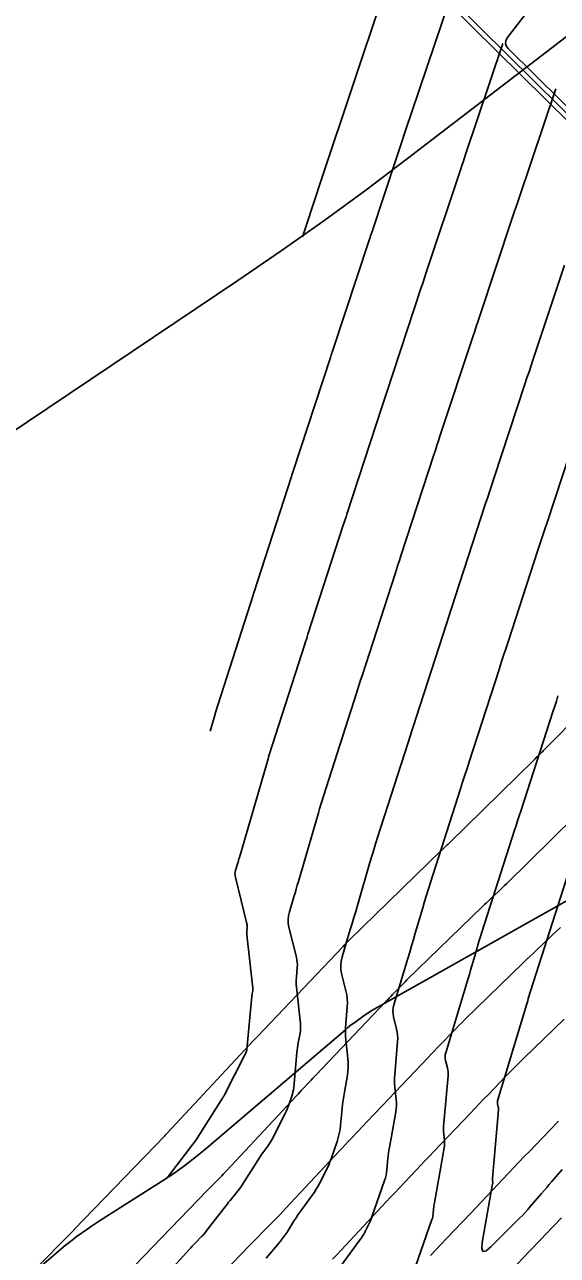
# Model space of a CAD drawing. Extents: x 1005228 to 1008882, y 1883389 to 1885754.
# Drawn here: x 1008089.5 to 1008112.4, y 1884578.9 to 1884631.9 of the extents above; entities that cross this region are included whole.
import ezdxf

# ---------------------------------------------------------------- set-up
doc = ezdxf.new("R2010")
doc.units = 0
for name, color, linetype in [('ATDIMS', 7, 'Continuous'), ('C-ANNO-NOTE', 7, 'Continuous'), ('TSOBSTACLE', 7, 'Continuous')]:
    doc.layers.add(name, color=color, linetype=linetype)

msp = doc.modelspace()

# ---------------------------------------------------------------- linework, layer by layer
at = {"layer": 'ATDIMS'}
for points in [[(1008112.736, 1884621.549), (1008111.386, 1884617.497), (1008111.297, 1884617.229), (1008111.208, 1884616.96), (1008111.119, 1884616.691), (1008111.03, 1884616.423), (1008109.691, 1884612.362), (1008109.602, 1884612.093), (1008109.514, 1884611.824), (1008109.426, 1884611.555), (1008109.337, 1884611.286), (1008108.007, 1884607.216), (1008107.92, 1884606.947), (1008107.832, 1884606.678), (1008107.745, 1884606.409), (1008107.657, 1884606.14), (1008106.336, 1884602.057), (1008106.25, 1884601.789), (1008106.163, 1884601.521), (1008106.077, 1884601.253), (1008105.991, 1884600.984), (1008104.677, 1884596.886), (1008104.593, 1884596.619), (1008104.51, 1884596.352), (1008104.43, 1884596.084), (1008104.351, 1884595.816), (1008103.809, 1884593.952), (1008103.734, 1884593.694), (1008103.658, 1884593.437), (1008103.582, 1884593.18), (1008103.504, 1884592.924), (1008103.148, 1884591.741), (1008103.106, 1884591.562), (1008103.09, 1884591.383), (1008103.098, 1884591.203), (1008103.13, 1884591.022), (1008103.314, 1884590.282), (1008103.35, 1884590.109), (1008103.371, 1884589.935), (1008103.377, 1884589.76), (1008103.369, 1884589.584), (1008103.307, 1884588.876), (1008103.296, 1884588.699), (1008103.293, 1884588.522), (1008103.3, 1884588.345), (1008103.314, 1884588.169), (1008103.402, 1884587.358), (1008103.415, 1884587.177), (1008103.415, 1884586.997), (1008103.403, 1884586.816), (1008103.377, 1884586.637), (1008103.248, 1884585.914), (1008103.218, 1884585.737), (1008103.192, 1884585.559), (1008103.17, 1884585.38), (1008103.151, 1884585.201), (1008103.083, 1884584.483), (1008103.061, 1884584.306), (1008103.029, 1884584.13), (1008102.986, 1884583.957), (1008102.932, 1884583.786), (1008102.675, 1884583.044), (1008102.625, 1884582.906), (1008102.57, 1884582.771), (1008102.51, 1884582.637), (1008102.445, 1884582.505), (1008102.178, 1884581.981), (1008102.108, 1884581.852), (1008102.034, 1884581.725), (1008101.955, 1884581.602), (1008101.87, 1884581.482), (1008101.412, 1884580.857), (1008101.327, 1884580.738), (1008101.244, 1884580.618), (1008101.164, 1884580.497), (1008101.085, 1884580.375), (1008100.774, 1884579.881), (1008100.694, 1884579.76), (1008100.61, 1884579.641), (1008100.522, 1884579.525), (1008100.43, 1884579.413), (1008099.874, 1884578.757)], [(1008112.557, 1884593.009), (1008112.413, 1884592.869), (1008112.268, 1884592.731), (1008112.122, 1884592.592), (1008111.538, 1884592.041), (1008111.393, 1884591.902), (1008111.248, 1884591.764), (1008111.103, 1884591.625), (1008110.959, 1884591.485), (1008108.456, 1884589.051), (1008108.319, 1884588.917), (1008108.184, 1884588.782), (1008108.049, 1884588.646), (1008107.916, 1884588.509), (1008107.384, 1884587.959), (1008107.251, 1884587.821), (1008107.118, 1884587.683), (1008106.986, 1884587.545), (1008106.854, 1884587.406), (1008104.573, 1884585.007), (1008104.444, 1884584.87), (1008104.314, 1884584.734), (1008104.184, 1884584.597), (1008104.055, 1884584.461), (1008103.536, 1884583.914), (1008103.407, 1884583.778), (1008103.278, 1884583.641), (1008103.149, 1884583.504), (1008103.02, 1884583.366), (1008100.728, 1884580.909), (1008100.601, 1884580.774), (1008100.473, 1884580.639), (1008100.344, 1884580.506), (1008100.214, 1884580.373), (1008099.693, 1884579.844), (1008099.563, 1884579.711), (1008099.433, 1884579.578), (1008099.304, 1884579.445), (1008099.175, 1884579.312), (1008096.802, 1884576.854)]]:
    msp.add_lwpolyline(points, dxfattribs=at)
at = {"layer": 'C-ANNO-NOTE'}
for points in [[(1008115.762, 1884633.681), (1008105.967, 1884626.149), (1008104.172, 1884624.792), (1008102.356, 1884623.465), (1008100.519, 1884622.167), (1008098.66, 1884620.898), (1008085.014, 1884611.742)], [(1008118.238, 1884597.203), (1008104.535, 1884589.493), (1008104.425, 1884589.429), (1008104.317, 1884589.362), (1008104.21, 1884589.291), (1008104.106, 1884589.218), (1008103.693, 1884588.918), (1008103.59, 1884588.842), (1008103.489, 1884588.765), (1008103.389, 1884588.685), (1008103.292, 1884588.603), (1008097.282, 1884583.477), (1008096.83, 1884583.105), (1008096.365, 1884582.749), (1008095.889, 1884582.41), (1008095.4, 1884582.087), (1008092.689, 1884580.362), (1008092.561, 1884580.279), (1008092.435, 1884580.196), (1008092.31, 1884580.11), (1008092.185, 1884580.023), (1008091.691, 1884579.67), (1008091.568, 1884579.581), (1008091.448, 1884579.489), (1008091.329, 1884579.394), (1008091.213, 1884579.297), (1008090.023, 1884578.279)]]:
    msp.add_lwpolyline(points, dxfattribs=at)
at = {"layer": 'TSOBSTACLE'}
for points in [[(1008105.528, 1884635.017), (1008103.822, 1884629.943), (1008103.802, 1884629.883), (1008103.795, 1884629.863), (1008102.106, 1884624.791), (1008102.098, 1884624.766), (1008101.443, 1884622.781)], [(1008115.097, 1884625.572), (1008105.582, 1884634.968)], [(1008112.954, 1884634.827), (1008110.272, 1884631.344), (1008110.205, 1884631.226), (1008110.188, 1884631.112), (1008110.221, 1884631), (1008110.303, 1884630.893), (1008154.115, 1884587.631)], [(1008107.804, 1884633.063), (1008106.14, 1884628.113), (1008106.113, 1884628.03), (1008106.085, 1884627.948), (1008106.058, 1884627.866), (1008106.03, 1884627.784), (1008104.426, 1884622.967), (1008104.402, 1884622.896), (1008104.379, 1884622.824), (1008104.355, 1884622.752), (1008104.331, 1884622.68), (1008102.723, 1884617.807), (1008102.704, 1884617.747), (1008102.684, 1884617.688), (1008102.665, 1884617.629), (1008102.646, 1884617.569), (1008101.032, 1884612.631), (1008101.017, 1884612.586), (1008101.003, 1884612.542), (1008100.988, 1884612.497), (1008100.974, 1884612.452), (1008099.351, 1884607.437), (1008099.334, 1884607.384), (1008099.317, 1884607.332), (1008097.68, 1884602.224), (1008097.675, 1884602.209), (1008097.461, 1884601.471)], [(1008107.943, 1884632.93), (1008134.606, 1884606.601)], [(1008095.611, 1884582.221), (1008096.818, 1884583.805), (1008096.827, 1884583.816), (1008096.843, 1884583.835), (1008096.849, 1884583.843), (1008096.855, 1884583.851), (1008097.994, 1884585.657), (1008098, 1884585.666), (1008098.006, 1884585.675), (1008098.012, 1884585.684), (1008098.018, 1884585.692), (1008098.043, 1884585.726), (1008098.049, 1884585.735), (1008098.054, 1884585.744), (1008098.06, 1884585.753), (1008098.065, 1884585.762), (1008098.975, 1884587.545), (1008098.983, 1884587.561), (1008098.99, 1884587.577), (1008098.997, 1884587.594), (1008099.003, 1884587.61), (1008099.026, 1884587.678), (1008099.032, 1884587.694), (1008099.036, 1884587.712), (1008099.039, 1884587.729), (1008099.041, 1884587.747), (1008099.258, 1884590.044), (1008099.261, 1884590.073), (1008099.265, 1884590.101), (1008099.269, 1884590.13), (1008099.274, 1884590.159), (1008099.294, 1884590.273), (1008099.298, 1884590.302), (1008099.3, 1884590.331), (1008099.3, 1884590.36), (1008099.298, 1884590.389), (1008099.049, 1884592.694), (1008099.046, 1884592.733), (1008099.044, 1884592.772), (1008099.045, 1884592.812), (1008099.047, 1884592.851), (1008099.061, 1884593.008), (1008099.063, 1884593.047), (1008099.062, 1884593.086), (1008099.057, 1884593.125), (1008099.049, 1884593.163), (1008098.548, 1884595.177), (1008098.535, 1884595.249), (1008098.532, 1884595.321), (1008098.538, 1884595.392), (1008098.555, 1884595.463), (1008098.64, 1884595.747), (1008098.662, 1884595.818), (1008098.683, 1884595.889), (1008098.704, 1884595.96), (1008098.725, 1884596.031), (1008099.9, 1884600.078), (1008099.928, 1884600.17), (1008099.955, 1884600.262), (1008099.983, 1884600.353), (1008100.012, 1884600.444), (1008101.542, 1884605.216), (1008101.576, 1884605.323), (1008101.61, 1884605.43), (1008101.645, 1884605.537), (1008101.679, 1884605.644), (1008103.202, 1884610.348), (1008103.24, 1884610.468), (1008103.279, 1884610.587), (1008103.318, 1884610.707), (1008103.357, 1884610.826), (1008104.876, 1884615.475), (1008104.918, 1884615.604), (1008104.961, 1884615.734), (1008105.003, 1884615.863), (1008105.046, 1884615.992), (1008106.564, 1884620.594), (1008106.609, 1884620.732), (1008106.655, 1884620.869), (1008106.701, 1884621.007), (1008106.746, 1884621.144), (1008108.266, 1884625.706), (1008108.314, 1884625.85), (1008108.362, 1884625.994), (1008108.41, 1884626.138), (1008108.458, 1884626.282), (1008110.08, 1884631.108)], [(1008095.659, 1884578.142), (1008096.562, 1884579.135), (1008096.626, 1884579.205), (1008096.691, 1884579.274), (1008096.757, 1884579.343), (1008096.823, 1884579.411), (1008097.09, 1884579.684), (1008097.155, 1884579.753), (1008097.219, 1884579.823), (1008097.28, 1884579.896), (1008097.338, 1884579.971), (1008098.145, 1884581.03), (1008098.202, 1884581.103), (1008098.259, 1884581.175), (1008098.317, 1884581.246), (1008098.376, 1884581.317), (1008098.615, 1884581.598), (1008098.673, 1884581.669), (1008098.729, 1884581.742), (1008098.782, 1884581.818), (1008098.832, 1884581.894), (1008099.526, 1884582.995), (1008099.575, 1884583.071), (1008099.625, 1884583.147), (1008099.677, 1884583.221), (1008099.729, 1884583.294), (1008099.943, 1884583.586), (1008099.995, 1884583.659), (1008100.043, 1884583.735), (1008100.089, 1884583.813), (1008100.132, 1884583.892), (1008100.695, 1884584.996), (1008100.739, 1884585.084), (1008100.779, 1884585.174), (1008100.816, 1884585.266), (1008100.85, 1884585.358), (1008100.979, 1884585.732), (1008101.009, 1884585.826), (1008101.032, 1884585.921), (1008101.05, 1884586.017), (1008101.062, 1884586.115), (1008101.204, 1884587.62), (1008101.215, 1884587.725), (1008101.228, 1884587.83), (1008101.244, 1884587.935), (1008101.261, 1884588.039), (1008101.335, 1884588.455), (1008101.35, 1884588.559), (1008101.358, 1884588.664), (1008101.358, 1884588.769), (1008101.35, 1884588.874), (1008101.182, 1884590.431), (1008101.173, 1884590.539), (1008101.169, 1884590.647), (1008101.17, 1884590.755), (1008101.177, 1884590.863), (1008101.215, 1884591.296), (1008101.22, 1884591.403), (1008101.216, 1884591.511), (1008101.203, 1884591.617), (1008101.182, 1884591.723), (1008100.859, 1884593.02), (1008100.829, 1884593.186), (1008100.821, 1884593.351), (1008100.837, 1884593.516), (1008100.875, 1884593.68), (1008101.072, 1884594.335), (1008101.122, 1884594.499), (1008101.17, 1884594.663), (1008101.219, 1884594.827), (1008101.267, 1884594.991), (1008102.126, 1884597.947), (1008102.179, 1884598.127), (1008102.233, 1884598.307), (1008102.288, 1884598.486), (1008102.345, 1884598.665), (1008103.766, 1884603.1), (1008103.826, 1884603.288), (1008103.887, 1884603.475), (1008103.947, 1884603.663), (1008104.008, 1884603.85), (1008105.43, 1884608.244), (1008105.492, 1884608.438), (1008105.556, 1884608.633), (1008105.619, 1884608.827), (1008105.682, 1884609.021), (1008107.107, 1884613.381), (1008107.172, 1884613.58), (1008107.237, 1884613.779), (1008107.303, 1884613.978), (1008107.368, 1884614.177), (1008108.797, 1884618.508), (1008108.864, 1884618.711), (1008108.931, 1884618.915), (1008108.999, 1884619.118), (1008109.066, 1884619.321), (1008110.501, 1884623.628), (1008110.569, 1884623.833), (1008110.638, 1884624.039), (1008110.707, 1884624.245), (1008110.776, 1884624.451), (1008112.357, 1884629.154)], [(1008102.956, 1884578.229), (1008103.93, 1884579.559), (1008103.983, 1884579.634), (1008104.032, 1884579.711), (1008104.079, 1884579.79), (1008104.122, 1884579.871), (1008104.289, 1884580.198), (1008104.329, 1884580.28), (1008104.367, 1884580.364), (1008104.401, 1884580.449), (1008104.433, 1884580.535), (1008104.977, 1884582.106), (1008105.013, 1884582.22), (1008105.042, 1884582.336), (1008105.063, 1884582.453), (1008105.078, 1884582.572), (1008105.123, 1884583.05), (1008105.136, 1884583.169), (1008105.151, 1884583.288), (1008105.168, 1884583.407), (1008105.188, 1884583.525), (1008105.462, 1884585.064), (1008105.481, 1884585.196), (1008105.49, 1884585.329), (1008105.49, 1884585.462), (1008105.481, 1884585.595), (1008105.423, 1884586.129), (1008105.412, 1884586.263), (1008105.407, 1884586.397), (1008105.409, 1884586.53), (1008105.417, 1884586.664), (1008105.542, 1884588.093), (1008105.549, 1884588.228), (1008105.544, 1884588.361), (1008105.528, 1884588.494), (1008105.501, 1884588.626), (1008105.37, 1884589.152), (1008105.346, 1884589.283), (1008105.34, 1884589.414), (1008105.352, 1884589.545), (1008105.383, 1884589.675), (1008105.983, 1884591.665), (1008106.065, 1884591.938), (1008106.146, 1884592.211), (1008106.226, 1884592.484), (1008106.306, 1884592.758), (1008106.624, 1884593.852), (1008106.704, 1884594.125), (1008106.787, 1884594.397), (1008106.871, 1884594.669), (1008106.957, 1884594.941), (1008108.252, 1884598.982), (1008108.346, 1884599.274), (1008108.44, 1884599.566), (1008108.534, 1884599.858), (1008108.628, 1884600.15), (1008109.916, 1884604.132), (1008110.012, 1884604.428), (1008110.108, 1884604.724), (1008110.205, 1884605.02), (1008110.301, 1884605.315), (1008111.594, 1884609.271), (1008111.692, 1884609.571), (1008111.79, 1884609.87), (1008111.889, 1884610.169), (1008111.987, 1884610.469), (1008113.284, 1884614.399)], [(1008089.776, 1884578.142), (1008091.578, 1884579.965), (1008091.596, 1884579.984), (1008091.598, 1884579.985), (1008095.503, 1884584.031), (1008095.527, 1884584.056), (1008095.566, 1884584.096), (1008095.582, 1884584.112), (1008095.597, 1884584.128), (1008099.333, 1884588.132), (1008099.361, 1884588.161), (1008099.389, 1884588.191), (1008099.473, 1884588.28), (1008099.501, 1884588.309), (1008103.193, 1884592.193), (1008103.213, 1884592.214), (1008103.233, 1884592.235), (1008103.253, 1884592.256), (1008103.273, 1884592.276), (1008103.353, 1884592.359), (1008103.373, 1884592.38), (1008103.394, 1884592.401), (1008103.414, 1884592.421), (1008103.435, 1884592.441), (1008107.438, 1884596.334), (1008107.464, 1884596.36), (1008107.491, 1884596.385), (1008107.518, 1884596.411), (1008107.545, 1884596.437), (1008107.653, 1884596.539), (1008107.68, 1884596.564), (1008107.707, 1884596.59), (1008107.733, 1884596.616), (1008107.76, 1884596.642), (1008111.443, 1884600.254), (1008111.474, 1884600.284), (1008111.504, 1884600.314), (1008111.535, 1884600.344), (1008111.566, 1884600.374), (1008111.69, 1884600.494), (1008111.721, 1884600.524), (1008111.752, 1884600.554), (1008111.782, 1884600.584), (1008111.813, 1884600.615), (1008115.362, 1884604.203)], [(1008112.455, 1884602.985), (1008112.385, 1884602.769), (1008112.315, 1884602.554), (1008112.245, 1884602.339), (1008110.848, 1884598.021), (1008110.782, 1884597.816), (1008110.716, 1884597.612), (1008110.65, 1884597.407), (1008110.584, 1884597.203), (1008109.175, 1884592.806), (1008109.118, 1884592.625), (1008109.062, 1884592.443), (1008109.007, 1884592.261), (1008108.953, 1884592.079), (1008108.741, 1884591.35), (1008108.688, 1884591.167), (1008108.634, 1884590.985), (1008108.58, 1884590.803), (1008108.526, 1884590.621), (1008107.617, 1884587.609), (1008107.598, 1884587.527), (1008107.591, 1884587.446), (1008107.594, 1884587.364), (1008107.609, 1884587.282), (1008107.691, 1884586.953), (1008107.708, 1884586.871), (1008107.718, 1884586.788), (1008107.721, 1884586.704), (1008107.717, 1884586.62), (1008107.525, 1884584.424), (1008107.52, 1884584.348), (1008107.519, 1884584.271), (1008107.522, 1884584.195), (1008107.528, 1884584.119), (1008107.561, 1884583.813), (1008107.567, 1884583.737), (1008107.567, 1884583.661), (1008107.562, 1884583.585), (1008107.551, 1884583.51), (1008107.127, 1884581.136), (1008107.118, 1884581.077), (1008107.109, 1884581.017), (1008107.101, 1884580.958), (1008107.095, 1884580.898), (1008107.073, 1884580.659), (1008107.065, 1884580.6), (1008107.054, 1884580.541), (1008107.04, 1884580.483), (1008107.022, 1884580.426), (1008106.19, 1884578.026)], [(1008113.203, 1884597.811), (1008110.23, 1884594.896), (1008110.145, 1884594.812), (1008110.06, 1884594.73), (1008109.974, 1884594.647), (1008109.888, 1884594.566), (1008109.542, 1884594.239), (1008109.455, 1884594.157), (1008109.369, 1884594.075), (1008109.284, 1884593.992), (1008109.198, 1884593.909), (1008105.945, 1884590.746), (1008105.867, 1884590.669), (1008105.789, 1884590.591), (1008105.711, 1884590.513), (1008105.634, 1884590.434), (1008105.328, 1884590.118), (1008105.252, 1884590.038), (1008105.176, 1884589.959), (1008105.1, 1884589.879), (1008105.024, 1884589.8), (1008102.037, 1884586.658), (1008101.965, 1884586.582), (1008101.893, 1884586.507), (1008101.822, 1884586.431), (1008101.75, 1884586.355), (1008101.463, 1884586.053), (1008101.391, 1884585.977), (1008101.319, 1884585.901), (1008101.248, 1884585.825), (1008101.177, 1884585.749), (1008098.162, 1884582.518), (1008098.095, 1884582.447), (1008098.027, 1884582.375), (1008097.959, 1884582.305), (1008097.89, 1884582.234), (1008097.614, 1884581.954), (1008097.545, 1884581.883), (1008097.476, 1884581.813), (1008097.407, 1884581.742), (1008097.339, 1884581.672), (1008094.2, 1884578.42)], [(1008112.638, 1884582.584), (1008112.192, 1884582.063), (1008112.08, 1884581.932), (1008111.969, 1884581.802), (1008111.857, 1884581.672), (1008111.746, 1884581.542), (1008111.276, 1884580.995), (1008111.159, 1884580.861), (1008111.04, 1884580.73), (1008110.919, 1884580.601), (1008110.794, 1884580.475), (1008109.562, 1884579.244), (1008109.353, 1884579.07), (1008109.222, 1884579.045), (1008109.168, 1884579.167), (1008109.19, 1884579.438), (1008109.639, 1884581.955), (1008109.642, 1884581.974), (1008109.643, 1884581.993), (1008109.643, 1884582.012), (1008109.642, 1884582.031), (1008109.634, 1884582.108), (1008109.632, 1884582.127), (1008109.632, 1884582.146), (1008109.632, 1884582.165), (1008109.633, 1884582.184), (1008109.892, 1884585.147), (1008109.894, 1884585.18), (1008109.893, 1884585.214), (1008109.889, 1884585.247), (1008109.882, 1884585.28), (1008109.849, 1884585.412), (1008109.843, 1884585.445), (1008109.842, 1884585.478), (1008109.845, 1884585.51), (1008109.852, 1884585.543), (1008111.068, 1884589.577), (1008111.096, 1884589.668), (1008111.123, 1884589.759), (1008111.15, 1884589.85), (1008111.176, 1884589.941), (1008111.283, 1884590.307), (1008111.309, 1884590.398), (1008111.337, 1884590.489), (1008111.365, 1884590.58), (1008111.394, 1884590.671), (1008112.917, 1884595.423)], [(1008102.729, 1884578.707), (1008102.918, 1884578.903), (1008103.106, 1884579.1), (1008103.293, 1884579.299), (1008104.864, 1884580.983), (1008105.05, 1884581.182), (1008105.236, 1884581.38), (1008105.423, 1884581.578), (1008105.61, 1884581.776), (1008106.36, 1884582.566), (1008106.547, 1884582.763), (1008106.734, 1884582.961), (1008106.922, 1884583.158), (1008107.109, 1884583.356), (1008108.685, 1884585.012), (1008108.873, 1884585.21), (1008109.061, 1884585.407), (1008109.25, 1884585.603), (1008109.439, 1884585.8), (1008110.197, 1884586.584), (1008110.387, 1884586.779), (1008110.578, 1884586.973), (1008110.772, 1884587.165), (1008110.966, 1884587.356), (1008112.719, 1884589.06)], [(1008112.478, 1884584.658), (1008111.468, 1884583.614), (1008111.236, 1884583.373), (1008111.003, 1884583.131), (1008110.772, 1884582.889), (1008110.541, 1884582.646), (1008109.617, 1884581.674), (1008109.386, 1884581.431), (1008109.155, 1884581.188), (1008108.924, 1884580.945), (1008108.693, 1884580.702), (1008107.655, 1884579.607), (1008107.424, 1884579.364), (1008107.195, 1884579.12), (1008106.966, 1884578.876)], [(1008109.49, 1884577.217), (1008111.233, 1884579.055), (1008111.404, 1884579.235), (1008111.575, 1884579.415), (1008111.746, 1884579.595), (1008111.918, 1884579.775), (1008112.602, 1884580.496)]]:
    msp.add_lwpolyline(points, dxfattribs=at)

doc.saveas('drawing.dxf')
